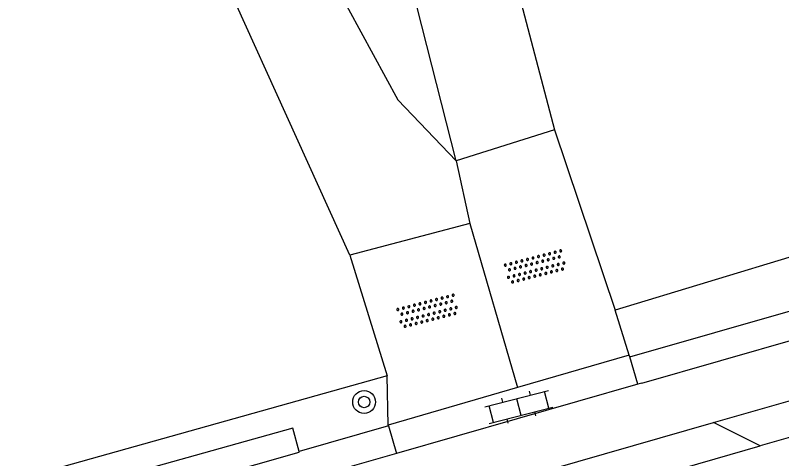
# Model space of a CAD drawing. Extents: x 124000 to 129000, y 395500 to 397503.
# Drawn here: x 127978.07 to 128004.89, y 395758.46 to 395773.98 of the extents above; entities that cross this region are included whole.
import ezdxf

# ---------------------------------------------------------------- set-up
doc = ezdxf.new("R2010")
doc.units = 0
for name, color, linetype in [('gg-afsc-draadraster', 7, 'Continuous'), ('gg-afsc-hekwerk', 7, 'Continuous'), ('gg-afsc-lijn draadraster', 7, 'Continuous'), ('gg-knt-onverhard', 7, 'Continuous'), ('gg-knt-verharding', 7, 'Continuous'), ('gg-knt-verharding nz', 7, 'Continuous'), ('gg-kntw-greppel-droge sloot', 7, 'Continuous'), ('gt-grn-groengrens NZ', 7, 'Continuous'), ('gt-symb-boom', 7, 'Continuous'), ('gt-symb-klinker verharding', 7, 'Continuous'), ('gt-symb-overige verharding', 7, 'Continuous')]:
    doc.layers.add(name, color=color, linetype=linetype)

# ---------------------------------------------------------------- blocks, each defined once
blk = doc.blocks.new('gt0-KL1')
at = {"layer": 'gt-symb-klinker verharding'}
for p, q in [((-1.15, 0.3), (1.15, 0.3)), ((-1, -0.3), (-1, 0.3)), ((-0.5, 0.3), (-0.5, 0.45)), ((0, -0.3), (0, 0.3)), ((0.5, 0.3), (0.5, 0.45)), ((1, -0.3), (1, 0.3)), ((-1.15, -0.3), (1.15, -0.3)), ((-0.5, -0.45), (-0.5, -0.3)), ((0.5, -0.45), (0.5, -0.3))]:
    blk.add_line(p, q, dxfattribs=at)
blk = doc.blocks.new('gt0-OVH')
at = {"layer": 'gt-symb-overige verharding'}
for points in [[(-0.972, 0.298), (-0.967, 0.308), (-0.965, 0.319), (-0.966, 0.33), (-0.971, 0.34), (-0.978, 0.348), (-0.988, 0.353), (-0.999, 0.355), (-1.01, 0.354), (-1.02, 0.349), (-1.028, 0.342), (-1.033, 0.332), (-1.035, 0.321), (-1.034, 0.31), (-1.029, 0.3), (-1.022, 0.292), (-1.012, 0.287), (-1.001, 0.285), (-0.99, 0.286), (-0.98, 0.291)], [(-0.772, 0.298), (-0.767, 0.308), (-0.765, 0.319), (-0.766, 0.33), (-0.771, 0.34), (-0.778, 0.348), (-0.788, 0.353), (-0.799, 0.355), (-0.81, 0.354), (-0.82, 0.349), (-0.828, 0.342), (-0.833, 0.332), (-0.835, 0.321), (-0.834, 0.31), (-0.829, 0.3), (-0.822, 0.292), (-0.812, 0.287), (-0.801, 0.285), (-0.79, 0.286), (-0.78, 0.291)], [(-0.572, 0.298), (-0.567, 0.308), (-0.565, 0.319), (-0.566, 0.33), (-0.571, 0.34), (-0.578, 0.348), (-0.588, 0.353), (-0.599, 0.355), (-0.61, 0.354), (-0.62, 0.349), (-0.628, 0.342), (-0.633, 0.332), (-0.635, 0.321), (-0.634, 0.31), (-0.629, 0.3), (-0.622, 0.292), (-0.612, 0.287), (-0.601, 0.285), (-0.59, 0.286), (-0.58, 0.291)], [(-0.372, 0.298), (-0.367, 0.308), (-0.365, 0.319), (-0.366, 0.33), (-0.371, 0.34), (-0.378, 0.348), (-0.388, 0.353), (-0.399, 0.355), (-0.41, 0.354), (-0.42, 0.349), (-0.428, 0.342), (-0.433, 0.332), (-0.435, 0.321), (-0.434, 0.31), (-0.429, 0.3), (-0.422, 0.292), (-0.412, 0.287), (-0.401, 0.285), (-0.39, 0.286), (-0.38, 0.291)], [(-0.172, 0.298), (-0.167, 0.308), (-0.165, 0.319), (-0.166, 0.33), (-0.171, 0.34), (-0.178, 0.348), (-0.188, 0.353), (-0.199, 0.355), (-0.21, 0.354), (-0.22, 0.349), (-0.228, 0.342), (-0.233, 0.332), (-0.235, 0.321), (-0.234, 0.31), (-0.229, 0.3), (-0.222, 0.292), (-0.212, 0.287), (-0.201, 0.285), (-0.19, 0.286), (-0.18, 0.291)], [(0.028, 0.298), (0.033, 0.308), (0.035, 0.319), (0.034, 0.33), (0.029, 0.34), (0.022, 0.348), (0.012, 0.353), (0.001, 0.355), (-0.01, 0.354), (-0.02, 0.349), (-0.028, 0.342), (-0.033, 0.332), (-0.035, 0.321), (-0.034, 0.31), (-0.029, 0.3), (-0.022, 0.292), (-0.012, 0.287), (-0.001, 0.285), (0.01, 0.286), (0.02, 0.291)], [(0.228, 0.298), (0.233, 0.308), (0.235, 0.319), (0.234, 0.33), (0.229, 0.34), (0.222, 0.348), (0.212, 0.353), (0.201, 0.355), (0.19, 0.354), (0.18, 0.349), (0.172, 0.342), (0.167, 0.332), (0.165, 0.321), (0.166, 0.31), (0.171, 0.3), (0.178, 0.292), (0.188, 0.287), (0.199, 0.285), (0.21, 0.286), (0.22, 0.291)], [(0.428, 0.298), (0.433, 0.308), (0.435, 0.319), (0.434, 0.33), (0.429, 0.34), (0.422, 0.348), (0.412, 0.353), (0.401, 0.355), (0.39, 0.354), (0.38, 0.349), (0.372, 0.342), (0.367, 0.332), (0.365, 0.321), (0.366, 0.31), (0.371, 0.3), (0.378, 0.292), (0.388, 0.287), (0.399, 0.285), (0.41, 0.286), (0.42, 0.291)], [(0.628, 0.298), (0.633, 0.308), (0.635, 0.319), (0.634, 0.33), (0.629, 0.34), (0.622, 0.348), (0.612, 0.353), (0.601, 0.355), (0.59, 0.354), (0.58, 0.349), (0.572, 0.342), (0.567, 0.332), (0.565, 0.321), (0.566, 0.31), (0.571, 0.3), (0.578, 0.292), (0.588, 0.287), (0.599, 0.285), (0.61, 0.286), (0.62, 0.291)], [(0.828, 0.298), (0.833, 0.308), (0.835, 0.319), (0.834, 0.33), (0.829, 0.34), (0.822, 0.348), (0.812, 0.353), (0.801, 0.355), (0.79, 0.354), (0.78, 0.349), (0.772, 0.342), (0.767, 0.332), (0.765, 0.321), (0.766, 0.31), (0.771, 0.3), (0.778, 0.292), (0.788, 0.287), (0.799, 0.285), (0.81, 0.286), (0.82, 0.291)], [(1.028, 0.298), (1.033, 0.308), (1.035, 0.319), (1.034, 0.33), (1.029, 0.34), (1.022, 0.348), (1.012, 0.353), (1.001, 0.355), (0.99, 0.354), (0.98, 0.349), (0.972, 0.342), (0.967, 0.332), (0.965, 0.321), (0.966, 0.31), (0.971, 0.3), (0.978, 0.292), (0.988, 0.287), (0.999, 0.285), (1.01, 0.286), (1.02, 0.291)], [(-0.872, 0.106), (-0.867, 0.116), (-0.865, 0.126), (-0.866, 0.137), (-0.871, 0.147), (-0.878, 0.156), (-0.888, 0.161), (-0.899, 0.163), (-0.91, 0.162), (-0.92, 0.157), (-0.928, 0.15), (-0.933, 0.14), (-0.935, 0.129), (-0.934, 0.118), (-0.929, 0.108), (-0.922, 0.1), (-0.912, 0.095), (-0.901, 0.092), (-0.89, 0.094), (-0.88, 0.098)], [(-0.672, 0.106), (-0.667, 0.116), (-0.665, 0.126), (-0.666, 0.137), (-0.671, 0.147), (-0.678, 0.156), (-0.688, 0.161), (-0.699, 0.163), (-0.71, 0.162), (-0.72, 0.157), (-0.728, 0.15), (-0.733, 0.14), (-0.735, 0.129), (-0.734, 0.118), (-0.729, 0.108), (-0.722, 0.1), (-0.712, 0.095), (-0.701, 0.092), (-0.69, 0.094), (-0.68, 0.098)], [(-0.472, 0.106), (-0.467, 0.116), (-0.465, 0.126), (-0.466, 0.137), (-0.471, 0.147), (-0.478, 0.156), (-0.488, 0.161), (-0.499, 0.163), (-0.51, 0.162), (-0.52, 0.157), (-0.528, 0.15), (-0.533, 0.14), (-0.535, 0.129), (-0.534, 0.118), (-0.529, 0.108), (-0.522, 0.1), (-0.512, 0.095), (-0.501, 0.092), (-0.49, 0.094), (-0.48, 0.098)], [(-0.272, 0.106), (-0.267, 0.116), (-0.265, 0.126), (-0.266, 0.137), (-0.271, 0.147), (-0.278, 0.156), (-0.288, 0.161), (-0.299, 0.163), (-0.31, 0.162), (-0.32, 0.157), (-0.328, 0.15), (-0.333, 0.14), (-0.335, 0.129), (-0.334, 0.118), (-0.329, 0.108), (-0.322, 0.1), (-0.312, 0.095), (-0.301, 0.092), (-0.29, 0.094), (-0.28, 0.098)], [(-0.072, 0.106), (-0.067, 0.116), (-0.065, 0.126), (-0.066, 0.137), (-0.071, 0.147), (-0.078, 0.156), (-0.088, 0.161), (-0.099, 0.163), (-0.11, 0.162), (-0.12, 0.157), (-0.128, 0.15), (-0.133, 0.14), (-0.135, 0.129), (-0.134, 0.118), (-0.129, 0.108), (-0.122, 0.1), (-0.112, 0.095), (-0.101, 0.092), (-0.09, 0.094), (-0.08, 0.098)], [(0.128, 0.106), (0.133, 0.116), (0.135, 0.126), (0.134, 0.137), (0.129, 0.147), (0.122, 0.156), (0.112, 0.161), (0.101, 0.163), (0.09, 0.162), (0.08, 0.157), (0.072, 0.15), (0.067, 0.14), (0.065, 0.129), (0.066, 0.118), (0.071, 0.108), (0.078, 0.1), (0.088, 0.095), (0.099, 0.092), (0.11, 0.094), (0.12, 0.098)], [(0.328, 0.106), (0.333, 0.116), (0.335, 0.126), (0.334, 0.137), (0.329, 0.147), (0.322, 0.156), (0.312, 0.161), (0.301, 0.163), (0.29, 0.162), (0.28, 0.157), (0.272, 0.15), (0.267, 0.14), (0.265, 0.129), (0.266, 0.118), (0.271, 0.108), (0.278, 0.1), (0.288, 0.095), (0.299, 0.092), (0.31, 0.094), (0.32, 0.098)], [(0.528, 0.106), (0.533, 0.116), (0.535, 0.126), (0.534, 0.137), (0.529, 0.147), (0.522, 0.156), (0.512, 0.161), (0.501, 0.163), (0.49, 0.162), (0.48, 0.157), (0.472, 0.15), (0.467, 0.14), (0.465, 0.129), (0.466, 0.118), (0.471, 0.108), (0.478, 0.1), (0.488, 0.095), (0.499, 0.092), (0.51, 0.094), (0.52, 0.098)], [(0.728, 0.106), (0.733, 0.116), (0.735, 0.126), (0.734, 0.137), (0.729, 0.147), (0.722, 0.156), (0.712, 0.161), (0.701, 0.163), (0.69, 0.162), (0.68, 0.157), (0.672, 0.15), (0.667, 0.14), (0.665, 0.129), (0.666, 0.118), (0.671, 0.108), (0.678, 0.1), (0.688, 0.095), (0.699, 0.092), (0.71, 0.094), (0.72, 0.098)], [(0.928, 0.106), (0.933, 0.116), (0.935, 0.126), (0.934, 0.137), (0.929, 0.147), (0.922, 0.156), (0.912, 0.161), (0.901, 0.163), (0.89, 0.162), (0.88, 0.157), (0.872, 0.15), (0.867, 0.14), (0.865, 0.129), (0.866, 0.118), (0.871, 0.108), (0.878, 0.1), (0.888, 0.095), (0.899, 0.092), (0.91, 0.094), (0.92, 0.098)], [(-0.972, -0.142), (-0.967, -0.132), (-0.965, -0.121), (-0.966, -0.11), (-0.971, -0.1), (-0.978, -0.092), (-0.988, -0.087), (-0.999, -0.085), (-1.01, -0.086), (-1.02, -0.091), (-1.028, -0.098), (-1.033, -0.108), (-1.035, -0.119), (-1.034, -0.13), (-1.029, -0.14), (-1.022, -0.148), (-1.012, -0.153), (-1.001, -0.155), (-0.99, -0.154), (-0.98, -0.149)], [(-0.772, -0.142), (-0.767, -0.132), (-0.765, -0.121), (-0.766, -0.11), (-0.771, -0.1), (-0.778, -0.092), (-0.788, -0.087), (-0.799, -0.085), (-0.81, -0.086), (-0.82, -0.091), (-0.828, -0.098), (-0.833, -0.108), (-0.835, -0.119), (-0.834, -0.13), (-0.829, -0.14), (-0.822, -0.148), (-0.812, -0.153), (-0.801, -0.155), (-0.79, -0.154), (-0.78, -0.149)], [(-0.572, -0.142), (-0.567, -0.132), (-0.565, -0.121), (-0.566, -0.11), (-0.571, -0.1), (-0.578, -0.092), (-0.588, -0.087), (-0.599, -0.085), (-0.61, -0.086), (-0.62, -0.091), (-0.628, -0.098), (-0.633, -0.108), (-0.635, -0.119), (-0.634, -0.13), (-0.629, -0.14), (-0.622, -0.148), (-0.612, -0.153), (-0.601, -0.155), (-0.59, -0.154), (-0.58, -0.149)], [(-0.372, -0.142), (-0.367, -0.132), (-0.365, -0.121), (-0.366, -0.11), (-0.371, -0.1), (-0.378, -0.092), (-0.388, -0.087), (-0.399, -0.085), (-0.41, -0.086), (-0.42, -0.091), (-0.428, -0.098), (-0.433, -0.108), (-0.435, -0.119), (-0.434, -0.13), (-0.429, -0.14), (-0.422, -0.148), (-0.412, -0.153), (-0.401, -0.155), (-0.39, -0.154), (-0.38, -0.149)], [(-0.172, -0.142), (-0.167, -0.132), (-0.165, -0.121), (-0.166, -0.11), (-0.171, -0.1), (-0.178, -0.092), (-0.188, -0.087), (-0.199, -0.085), (-0.21, -0.086), (-0.22, -0.091), (-0.228, -0.098), (-0.233, -0.108), (-0.235, -0.119), (-0.234, -0.13), (-0.229, -0.14), (-0.222, -0.148), (-0.212, -0.153), (-0.201, -0.155), (-0.19, -0.154), (-0.18, -0.149)], [(0.028, -0.142), (0.033, -0.132), (0.035, -0.121), (0.034, -0.11), (0.029, -0.1), (0.022, -0.092), (0.012, -0.087), (0.001, -0.085), (-0.01, -0.086), (-0.02, -0.091), (-0.028, -0.098), (-0.033, -0.108), (-0.035, -0.119), (-0.034, -0.13), (-0.029, -0.14), (-0.022, -0.148), (-0.012, -0.153), (-0.001, -0.155), (0.01, -0.154), (0.02, -0.149)], [(0.228, -0.142), (0.233, -0.132), (0.235, -0.121), (0.234, -0.11), (0.229, -0.1), (0.222, -0.092), (0.212, -0.087), (0.201, -0.085), (0.19, -0.086), (0.18, -0.091), (0.172, -0.098), (0.167, -0.108), (0.165, -0.119), (0.166, -0.13), (0.171, -0.14), (0.178, -0.148), (0.188, -0.153), (0.199, -0.155), (0.21, -0.154), (0.22, -0.149)], [(0.428, -0.142), (0.433, -0.132), (0.435, -0.121), (0.434, -0.11), (0.429, -0.1), (0.422, -0.092), (0.412, -0.087), (0.401, -0.085), (0.39, -0.086), (0.38, -0.091), (0.372, -0.098), (0.367, -0.108), (0.365, -0.119), (0.366, -0.13), (0.371, -0.14), (0.378, -0.148), (0.388, -0.153), (0.399, -0.155), (0.41, -0.154), (0.42, -0.149)], [(0.628, -0.142), (0.633, -0.132), (0.635, -0.121), (0.634, -0.11), (0.629, -0.1), (0.622, -0.092), (0.612, -0.087), (0.601, -0.085), (0.59, -0.086), (0.58, -0.091), (0.572, -0.098), (0.567, -0.108), (0.565, -0.119), (0.566, -0.13), (0.571, -0.14), (0.578, -0.148), (0.588, -0.153), (0.599, -0.155), (0.61, -0.154), (0.62, -0.149)], [(0.828, -0.142), (0.833, -0.132), (0.835, -0.121), (0.834, -0.11), (0.829, -0.1), (0.822, -0.092), (0.812, -0.087), (0.801, -0.085), (0.79, -0.086), (0.78, -0.091), (0.772, -0.098), (0.767, -0.108), (0.765, -0.119), (0.766, -0.13), (0.771, -0.14), (0.778, -0.148), (0.788, -0.153), (0.799, -0.155), (0.81, -0.154), (0.82, -0.149)], [(1.028, -0.142), (1.033, -0.132), (1.035, -0.121), (1.034, -0.11), (1.029, -0.1), (1.022, -0.092), (1.012, -0.087), (1.001, -0.085), (0.99, -0.086), (0.98, -0.091), (0.972, -0.098), (0.967, -0.108), (0.965, -0.119), (0.966, -0.13), (0.971, -0.14), (0.978, -0.148), (0.988, -0.153), (0.999, -0.155), (1.01, -0.154), (1.02, -0.149)], [(-0.872, -0.334), (-0.867, -0.324), (-0.865, -0.314), (-0.866, -0.303), (-0.871, -0.293), (-0.878, -0.284), (-0.888, -0.279), (-0.899, -0.277), (-0.91, -0.278), (-0.92, -0.283), (-0.928, -0.29), (-0.933, -0.3), (-0.935, -0.311), (-0.934, -0.322), (-0.929, -0.332), (-0.922, -0.34), (-0.912, -0.345), (-0.901, -0.348), (-0.89, -0.346), (-0.88, -0.342)], [(-0.672, -0.334), (-0.667, -0.324), (-0.665, -0.314), (-0.666, -0.303), (-0.671, -0.293), (-0.678, -0.284), (-0.688, -0.279), (-0.699, -0.277), (-0.71, -0.278), (-0.72, -0.283), (-0.728, -0.29), (-0.733, -0.3), (-0.735, -0.311), (-0.734, -0.322), (-0.729, -0.332), (-0.722, -0.34), (-0.712, -0.345), (-0.701, -0.348), (-0.69, -0.346), (-0.68, -0.342)], [(-0.472, -0.334), (-0.467, -0.324), (-0.465, -0.314), (-0.466, -0.303), (-0.471, -0.293), (-0.478, -0.284), (-0.488, -0.279), (-0.499, -0.277), (-0.51, -0.278), (-0.52, -0.283), (-0.528, -0.29), (-0.533, -0.3), (-0.535, -0.311), (-0.534, -0.322), (-0.529, -0.332), (-0.522, -0.34), (-0.512, -0.345), (-0.501, -0.348), (-0.49, -0.346), (-0.48, -0.342)], [(-0.272, -0.334), (-0.267, -0.324), (-0.265, -0.314), (-0.266, -0.303), (-0.271, -0.293), (-0.278, -0.284), (-0.288, -0.279), (-0.299, -0.277), (-0.31, -0.278), (-0.32, -0.283), (-0.328, -0.29), (-0.333, -0.3), (-0.335, -0.311), (-0.334, -0.322), (-0.329, -0.332), (-0.322, -0.34), (-0.312, -0.345), (-0.301, -0.348), (-0.29, -0.346), (-0.28, -0.342)], [(-0.072, -0.334), (-0.067, -0.324), (-0.065, -0.314), (-0.066, -0.303), (-0.071, -0.293), (-0.078, -0.284), (-0.088, -0.279), (-0.099, -0.277), (-0.11, -0.278), (-0.12, -0.283), (-0.128, -0.29), (-0.133, -0.3), (-0.135, -0.311), (-0.134, -0.322), (-0.129, -0.332), (-0.122, -0.34), (-0.112, -0.345), (-0.101, -0.348), (-0.09, -0.346), (-0.08, -0.342)], [(0.128, -0.334), (0.133, -0.324), (0.135, -0.314), (0.134, -0.303), (0.129, -0.293), (0.122, -0.284), (0.112, -0.279), (0.101, -0.277), (0.09, -0.278), (0.08, -0.283), (0.072, -0.29), (0.067, -0.3), (0.065, -0.311), (0.066, -0.322), (0.071, -0.332), (0.078, -0.34), (0.088, -0.345), (0.099, -0.348), (0.11, -0.346), (0.12, -0.342)], [(0.328, -0.334), (0.333, -0.324), (0.335, -0.314), (0.334, -0.303), (0.329, -0.293), (0.322, -0.284), (0.312, -0.279), (0.301, -0.277), (0.29, -0.278), (0.28, -0.283), (0.272, -0.29), (0.267, -0.3), (0.265, -0.311), (0.266, -0.322), (0.271, -0.332), (0.278, -0.34), (0.288, -0.345), (0.299, -0.348), (0.31, -0.346), (0.32, -0.342)], [(0.528, -0.334), (0.533, -0.324), (0.535, -0.314), (0.534, -0.303), (0.529, -0.293), (0.522, -0.284), (0.512, -0.279), (0.501, -0.277), (0.49, -0.278), (0.48, -0.283), (0.472, -0.29), (0.467, -0.3), (0.465, -0.311), (0.466, -0.322), (0.471, -0.332), (0.478, -0.34), (0.488, -0.345), (0.499, -0.348), (0.51, -0.346), (0.52, -0.342)], [(0.728, -0.334), (0.733, -0.324), (0.735, -0.314), (0.734, -0.303), (0.729, -0.293), (0.722, -0.284), (0.712, -0.279), (0.701, -0.277), (0.69, -0.278), (0.68, -0.283), (0.672, -0.29), (0.667, -0.3), (0.665, -0.311), (0.666, -0.322), (0.671, -0.332), (0.678, -0.34), (0.688, -0.345), (0.699, -0.348), (0.71, -0.346), (0.72, -0.342)], [(0.928, -0.334), (0.933, -0.324), (0.935, -0.314), (0.934, -0.303), (0.929, -0.293), (0.922, -0.284), (0.912, -0.279), (0.901, -0.277), (0.89, -0.278), (0.88, -0.283), (0.872, -0.29), (0.867, -0.3), (0.865, -0.311), (0.866, -0.322), (0.871, -0.332), (0.878, -0.34), (0.888, -0.345), (0.899, -0.348), (0.91, -0.346), (0.92, -0.342)]]:
    blk.add_lwpolyline(points, close=True, dxfattribs=at)
blk = doc.blocks.new('gt0-BOOM')
at = {"layer": 'gt-symb-boom'}
for radius in [0.4, 0.2]:
    blk.add_circle((0, 0), radius, dxfattribs=at)

msp = doc.modelspace()

# ---------------------------------------------------------------- linework, layer by layer
at = {"layer": 'gg-afsc-draadraster'}
for p in [(128032.151, 395773.704), (127996.941, 395769.965)]:
    msp.add_line(p, (127999.065, 395763.662), dxfattribs=at)
at = {"layer": 'gg-afsc-hekwerk'}
for p, q in [((127996.941, 395769.965), (127993.495, 395768.887)), ((127993.495, 395768.887), (127993.976, 395766.692)), ((127993.976, 395766.692), (127989.78, 395765.584)), ((127989.78, 395765.584), (127991.083, 395761.363))]:
    msp.add_line(p, q, dxfattribs=at)
for points in [[(127996.941, 395769.965), (127993.495, 395768.887), (127993.976, 395766.692)], [(127993.976, 395766.692), (127989.78, 395765.584), (127991.083, 395761.363)], [(127991.083, 395761.363), (127926.85, 395743.351), (127926.871, 395743.277), (127926.732, 395743.237)], [(127991.083, 395761.363), (127926.85, 395743.351), (127926.871, 395743.277), (127926.732, 395743.237)]]:
    msp.add_lwpolyline(points, dxfattribs=at)
at = {"layer": 'gg-afsc-lijn draadraster'}
for p in [(128032.151, 395773.704), (127996.941, 395769.965)]:
    msp.add_line(p, (127999.065, 395763.662), dxfattribs=at)
at = {"layer": 'gg-knt-onverhard'}
for p, q in [((127999.558, 395762.089), (127999.065, 395763.662)), ((127991.124, 395759.636), (127991.083, 395761.363))]:
    msp.add_line(p, q, dxfattribs=at)
for points in [[(127993.495, 395768.887), (127971.277, 395856.222), (127956.812, 395856.193), (127950.065, 395857.224), (127945.755, 395858.63), (127941.538, 395861.35), (127945.193, 395862.475), (127947.535, 395860.599), (127952.876, 395859.756), (127959.717, 395859.662), (127969.368, 395860.224), (127964.402, 395881.04), (127967.588, 395881.509), (127996.941, 395769.965)], [(127989.78, 395765.584), (127983.568, 395779.309), (127977.129, 395790.713), (127968.625, 395797.075), (127962.798, 395801.597), (127962.798, 395803.438), (127962.232, 395803.438), (127963.317, 395811.607), (127967.044, 395812.316), (127969.993, 395812.316), (127971.856, 395810.569), (127973.177, 395808.019), (127973.177, 395799.472), (127978.509, 395794.832)], [(127978.509, 395794.832), (127991.456, 395771.017), (127993.495, 395768.887)]]:
    msp.add_lwpolyline(points, dxfattribs=at)
at = {"layer": 'gg-knt-verharding'}
for p, q in [((128000, 395761.105), (128033.173, 395770.597)), ((128002.501, 395759.723), (128032.556, 395768.319)), ((128032.244, 395766.971), (128004.135, 395758.907)), ((127999.558, 395762.089), (127995.646, 395760.951)), ((127999.577, 395762.024), (127999.558, 395762.089)), ((127999.852, 395761.063), (127999.577, 395762.024)), ((127995.646, 395760.951), (127991.124, 395759.636)), ((127999.852, 395761.063), (127991.407, 395758.646)), ((128000, 395761.105), (127999.852, 395761.063)), ((127990.762, 395756.366), (128002.501, 395759.723)), ((127991.124, 395759.636), (127991.132, 395759.607)), ((127991.132, 395759.607), (127991.407, 395758.646)), ((128004.135, 395758.907), (128002.501, 395759.723)), ((127990.23, 395754.918), (128004.135, 395758.907)), ((127991.407, 395758.646), (127931.893, 395741.617))]:
    msp.add_line(p, q, dxfattribs=at)
at = {"layer": 'gg-knt-verharding nz'}
msp.add_line((127993.976, 395766.692), (127995.646, 395760.951), dxfattribs=at)
at = {"layer": 'gg-kntw-greppel-droge sloot'}
for p, q in [((127988.008, 395758.694), (127988.003, 395758.712)), ((127933.941, 395743.311), (127988.008, 395758.694))]:
    msp.add_line(p, q, dxfattribs=at)
msp.add_lwpolyline([(127988.003, 395758.712), (127987.78, 395759.528), (127933.503, 395744.339), (127933.941, 395743.311)], dxfattribs=at)
at = {"layer": 'gt-grn-groengrens NZ'}
for p, q in [((127999.577, 395762.024), (128033.114, 395771.62)), ((127991.132, 395759.607), (127988.003, 395758.712))]:
    msp.add_line(p, q, dxfattribs=at)

# ---------------------------------------------------------------- block references
at = {"layer": 'gt-symb-boom'}
msp.add_blockref('gt0-BOOM', (127990.279, 395760.444), dxfattribs=at)
at = {"layer": 'gt-symb-klinker verharding', "rotation": 14.481034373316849}
msp.add_blockref('gt0-KL1', (127995.697, 395760.268), dxfattribs=at)
at = {"layer": 'gt-symb-overige verharding'}
for p, rotation in [((127996.269, 395765.174), 14.481034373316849), ((127992.507, 395763.621), 14.481034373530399)]:
    msp.add_blockref('gt0-OVH', p, dxfattribs=dict(at, rotation=rotation))

doc.saveas('drawing.dxf')
